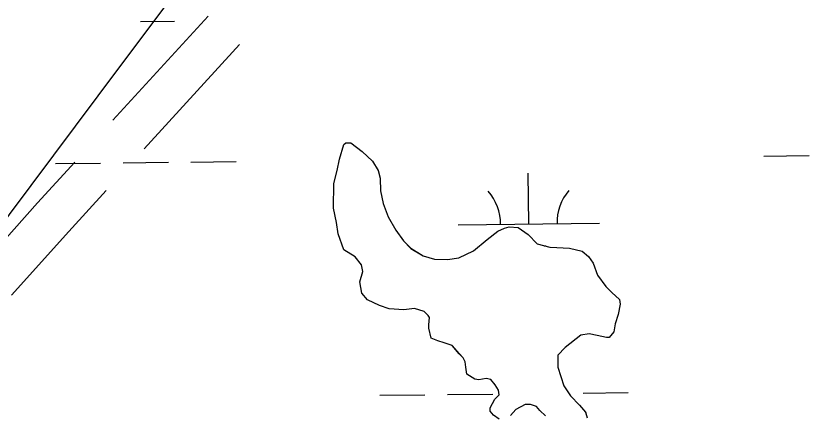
# Model space of a CAD drawing. Extents: x 3734862 to 3772949, y 391520 to 417239.
# Drawn here: x 3745610 to 3746172, y 412596 to 412879 of the extents above; entities that cross this region are included whole.
import ezdxf

# ---------------------------------------------------------------- set-up
doc = ezdxf.new("R2010")
doc.units = 0
for name, color, linetype in [('V-ROAD-CNTR', 7, 'Continuous'), ('V-TOPO-SHOR', 7, 'Continuous'), ('V-WETL-SWMP', 7, 'Continuous')]:
    doc.layers.add(name, color=color, linetype=linetype)

msp = doc.modelspace()

# ---------------------------------------------------------------- linework, layer by layer
at = {"layer": 'V-ROAD-CNTR'}
for points in [[(3745678.77, 412804.89), (3745746.2, 412878.74)], [(3745700.93, 412784.66), (3745768.35, 412858.51)], [(3745584.71, 412701.01), (3745625.36, 412746.38), (3745651.81, 412775.35)], [(3745607.05, 412680.99), (3745647.61, 412726.26), (3745673.96, 412755.12)]]:
    msp.add_lwpolyline(points, dxfattribs=at)
at = {"layer": 'V-TOPO-SHOR'}
for points in [[(3745769.37, 413291.45), (3745891.15, 413245.71), (3745940, 413209.08), (3745830.09, 413038.1), (3745683.53, 412842.69), (3745573.62, 412696.13), (3745390.42, 412500.73)], [(3745919.12, 412645.34), (3745913.52, 412647.31), (3745908.86, 412648.79), (3745904.21, 412650.74), (3745902.45, 412657.8), (3745902.49, 412660.14), (3745903.04, 412665.29), (3745902.12, 412666.71), (3745899.36, 412669.57), (3745892.36, 412671.55), (3745884.85, 412670.74), (3745874.55, 412671.38), (3745867.56, 412673.83), (3745859.19, 412677.72), (3745855.05, 412682.47), (3745853.78, 412690.46), (3745855.77, 412697.92), (3745854.91, 412702.62), (3745850.32, 412708.32), (3745842.43, 412713.14), (3745838.4, 412724.45), (3745837.12, 412732.44), (3745834.95, 412742.78), (3745835.23, 412760.11), (3745837.73, 412769.45), (3745839.26, 412777.39), (3745842.24, 412787.65), (3745843.67, 412789.03), (3745847.42, 412788.97), (3745855.29, 412782.75), (3745862.67, 412776.07), (3745866.78, 412769.44), (3745868.1, 412763.8), (3745868.42, 412754.89), (3745870.15, 412745.96), (3745873.74, 412736.53), (3745879.21, 412727.06), (3745884.71, 412719.48), (3745889.78, 412714.24), (3745898.6, 412708.94), (3745906.52, 412706.47), (3745915.89, 412706.32), (3745923.88, 412707.59), (3745934.27, 412712.58), (3745943.77, 412720.39), (3745951.37, 412726.35), (3745956.09, 412728.62), (3745959.38, 412729.51), (3745965.93, 412728.93), (3745972.89, 412724.13), (3745979.33, 412717.46), (3745988.2, 412714.98), (3745993.35, 412714.89), (3746002.25, 412714.28), (3746011.12, 412712.26), (3746015.74, 412708.43), (3746018.94, 412703.7), (3746022.08, 412695.21), (3746028.04, 412687.15), (3746032.19, 412682.86), (3746037.74, 412678.09), (3746038.15, 412674.8), (3746036.62, 412667.33), (3746034.64, 412660.8), (3746033.61, 412655.19), (3746030.27, 412651.03), (3746028.39, 412651.06), (3746021.86, 412652.57), (3746016.25, 412653.6), (3746010.14, 412652.76), (3745999.22, 412644.04), (3745993.98, 412638.5), (3745993.9, 412633.82), (3745993.84, 412630.07), (3745998.31, 412616.88), (3746002.88, 412609.77), (3746009.33, 412603.1), (3746013.47, 412598.35), (3746014.81, 412594.11)], [(3745951.87, 412613.88), (3745949.59, 412617.67), (3745946.37, 412621.47), (3745943.1, 412621.99), (3745937.93, 412621.14), (3745935.13, 412621.66), (3745929.56, 412625.03), (3745928.71, 412630.19), (3745928.3, 412633.95), (3745926.94, 412636.78), (3745924.18, 412639.64), (3745919.12, 412645.34)], [(3745952.47, 412593.26), (3745948.3, 412596.14), (3745946.01, 412598.98), (3745946.04, 412601.33), (3745949.42, 412607.36), (3745952.29, 412610.6), (3745951.87, 412613.88)], [(3745985.31, 412595.53), (3745981.16, 412599.35), (3745978.86, 412602.2), (3745974.67, 412603.67), (3745970.92, 412603.73), (3745964.3, 412600.09), (3745960.48, 412595.94)]]:
    msp.add_lwpolyline(points, dxfattribs=at)
at = {"layer": 'V-WETL-SWMP'}
for p, q in [((3745698.43, 412874.95), (3745722.43, 412875.2)), ((3745839.26, 412777.38), (3745842.24, 412787.64)), ((3745842.24, 412787.64), (3745843.67, 412789.02)), ((3745843.67, 412789.02), (3745847.42, 412788.96)), ((3745847.42, 412788.96), (3745855.28, 412782.74)), ((3745855.28, 412782.74), (3745862.67, 412776.06)), ((3746139.96, 412779.61), (3746171.96, 412779.94)), ((3745638.08, 412774.3), (3745670.08, 412774.64)), ((3745686.08, 412774.81), (3745718.08, 412775.15)), ((3745734.07, 412775.32), (3745766.07, 412775.66)), ((3745837.73, 412769.44), (3745839.26, 412777.38)), ((3745862.67, 412776.06), (3745866.78, 412769.43)), ((3745835.23, 412760.1), (3745837.73, 412769.44)), ((3745866.78, 412769.43), (3745868.09, 412763.79)), ((3745868.09, 412763.79), (3745868.42, 412754.88)), ((3745973.4, 412731.41), (3745973.02, 412767.41)), ((3745834.95, 412742.77), (3745835.23, 412760.1)), ((3745868.42, 412754.88), (3745870.15, 412745.95)), ((3745870.15, 412745.95), (3745873.74, 412736.51)), ((3745837.12, 412732.43), (3745834.95, 412742.77)), ((3745873.74, 412736.51), (3745879.21, 412727.05)), ((3745838.4, 412724.44), (3745837.12, 412732.43)), ((3745923.4, 412730.89), (3746023.39, 412731.94)), ((3745951.36, 412726.34), (3745956.08, 412728.61)), ((3745956.08, 412728.61), (3745959.38, 412729.49)), ((3745959.38, 412729.49), (3745965.93, 412728.92)), ((3745965.93, 412728.92), (3745972.88, 412724.12)), ((3745842.43, 412713.13), (3745838.4, 412724.44)), ((3745879.21, 412727.05), (3745884.71, 412719.47)), ((3745943.77, 412720.38), (3745951.36, 412726.34)), ((3745972.88, 412724.12), (3745979.33, 412717.45)), ((3745884.71, 412719.47), (3745889.78, 412714.23)), ((3745934.27, 412712.57), (3745943.77, 412720.38)), ((3745979.33, 412717.45), (3745988.2, 412714.97)), ((3745850.32, 412708.31), (3745842.43, 412713.13)), ((3745889.78, 412714.23), (3745898.59, 412708.93)), ((3745923.88, 412707.58), (3745934.27, 412712.57)), ((3745984.17, 412716.1), (3745985.56, 412716.11)), ((3745988.2, 412714.97), (3745993.35, 412714.88)), ((3745993.35, 412714.88), (3746002.24, 412714.27)), ((3746002.24, 412714.27), (3746011.11, 412712.25)), ((3746011.11, 412712.25), (3746015.74, 412708.42)), ((3745854.91, 412702.62), (3745850.32, 412708.31)), ((3745898.59, 412708.93), (3745906.52, 412706.46)), ((3745906.52, 412706.46), (3745915.89, 412706.31)), ((3745915.89, 412706.31), (3745923.88, 412707.58)), ((3746015.74, 412708.42), (3746018.94, 412703.69)), ((3745855.77, 412697.92), (3745854.91, 412702.62)), ((3746018.94, 412703.69), (3746022.08, 412695.2)), ((3745853.78, 412690.45), (3745855.77, 412697.92)), ((3746022.08, 412695.2), (3746028.04, 412687.14)), ((3745855.05, 412682.46), (3745853.78, 412690.45)), ((3746028.04, 412687.14), (3746032.19, 412682.85)), ((3745859.19, 412677.71), (3745855.05, 412682.46)), ((3745867.56, 412673.83), (3745859.19, 412677.71)), ((3746032.19, 412682.85), (3746037.73, 412678.08)), ((3746037.73, 412678.08), (3746038.15, 412674.79)), ((3745874.55, 412671.37), (3745867.56, 412673.83)), ((3746038.15, 412674.79), (3746036.62, 412667.32)), ((3745884.85, 412670.73), (3745874.55, 412671.37)), ((3745892.36, 412671.55), (3745884.85, 412670.73)), ((3745899.36, 412669.56), (3745892.36, 412671.55)), ((3745902.12, 412666.7), (3745899.36, 412669.56)), ((3745903.04, 412665.28), (3745902.12, 412666.7)), ((3746036.62, 412667.32), (3746034.64, 412660.79)), ((3745902.49, 412660.14), (3745903.04, 412665.28)), ((3746034.64, 412660.79), (3746033.61, 412655.18)), ((3745902.45, 412657.79), (3745902.49, 412660.14)), ((3745904.21, 412650.74), (3745902.45, 412657.79)), ((3746033.61, 412655.18), (3746030.26, 412651.02)), ((3745908.86, 412648.79), (3745904.21, 412650.74)), ((3746010.14, 412652.75), (3745999.22, 412644.03)), ((3746016.25, 412653.59), (3746010.14, 412652.75)), ((3746021.85, 412652.56), (3746016.25, 412653.59)), ((3746028.39, 412651.05), (3746021.85, 412652.56)), ((3746030.26, 412651.02), (3746028.39, 412651.05)), ((3745913.52, 412647.3), (3745908.86, 412648.79)), ((3745919.11, 412645.34), (3745913.52, 412647.3)), ((3745924.17, 412639.63), (3745919.11, 412645.34)), ((3745999.22, 412644.03), (3745993.98, 412638.49)), ((3745926.94, 412636.78), (3745924.17, 412639.63)), ((3745993.98, 412638.49), (3745993.84, 412630.06)), ((3745928.3, 412633.94), (3745926.94, 412636.78)), ((3745928.71, 412630.19), (3745928.3, 412633.94)), ((3745929.56, 412625.02), (3745928.71, 412630.19)), ((3745993.84, 412630.06), (3745998.31, 412616.87)), ((3745935.13, 412621.65), (3745929.56, 412625.02)), ((3745937.93, 412621.13), (3745935.13, 412621.65)), ((3745943.1, 412621.99), (3745937.93, 412621.13)), ((3745946.37, 412621.46), (3745943.1, 412621.99)), ((3745949.59, 412617.66), (3745946.37, 412621.46)), ((3745951.87, 412613.88), (3745949.59, 412617.66)), ((3745998.31, 412616.87), (3746002.88, 412609.76)), ((3745867.83, 412610.22), (3745899.83, 412610.56)), ((3745915.82, 412610.73), (3745947.82, 412611.07)), ((3745949.42, 412607.36), (3745952.29, 412610.59)), ((3745952.29, 412610.59), (3745951.87, 412613.88)), ((3746011.82, 412611.74), (3746043.82, 412612.08)), ((3745946.04, 412601.32), (3745949.42, 412607.36)), ((3746002.88, 412609.76), (3746009.33, 412603.1)), ((3745946, 412598.98), (3745946.04, 412601.32)), ((3745948.3, 412596.13), (3745946, 412598.98)), ((3745964.3, 412600.08), (3745960.48, 412595.93)), ((3745970.92, 412603.73), (3745964.3, 412600.08)), ((3745974.67, 412603.66), (3745970.92, 412603.73)), ((3745978.86, 412602.19), (3745974.67, 412603.66)), ((3745981.16, 412599.34), (3745978.86, 412602.19)), ((3745985.31, 412595.52), (3745981.16, 412599.34)), ((3746009.33, 412603.1), (3746013.47, 412598.34)), ((3746013.47, 412598.34), (3746014.81, 412594.11))]:
    msp.add_line(p, q, dxfattribs=at)
for centre, start, end in [((3745918.15, 412731.31), 359.8334, 41.377), ((3746028.63, 412732.47), 139.8333, 181.377)]:
    msp.add_arc(centre, 35.25, start, end, dxfattribs=at)

doc.saveas('drawing.dxf')
